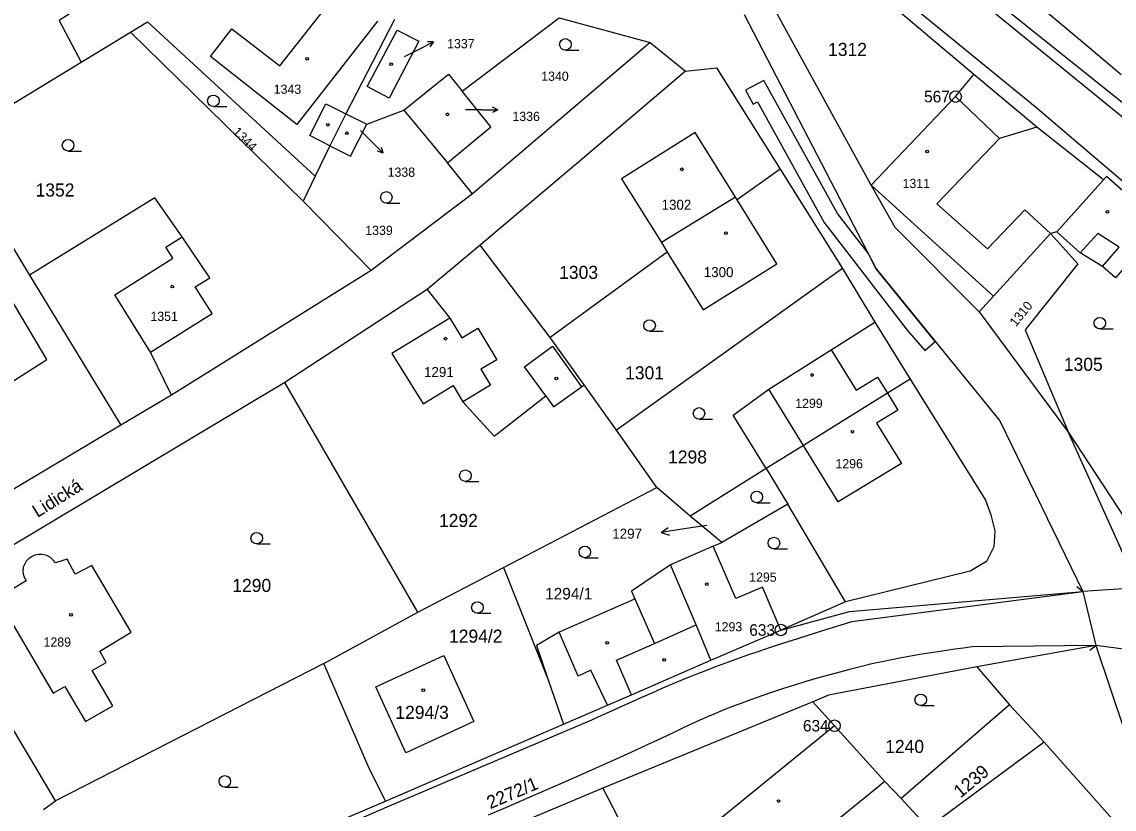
# Model space of a CAD drawing. Extents: x -504988 to -494607, y -1123820 to -1114018.
# Drawn here: x -498003.8 to -497861.7, y -1119261.5 to -1119159 of the extents above; entities that cross this region are included whole.
import ezdxf

# ---------------------------------------------------------------- set-up
doc = ezdxf.new("R2010")
doc.units = 0
for name, color, linetype in [('Hranice parcel', 7, 'Continuous'), ('Parcelní čísla', 7, 'Continuous'), ('Pop  PČ popisy', 7, 'Continuous'), ('Vnitřní kresba', 7, 'Continuous'), ('Věcná břemena k části', 7, 'Continuous'), ('Značky bodu BP', 7, 'Continuous'), ('Značky budov', 7, 'Continuous'), ('Značky kultur', 7, 'Continuous')]:
    doc.layers.add(name, color=color, linetype=linetype)

msp = doc.modelspace()

# ---------------------------------------------------------------- linework, layer by layer
at = {"layer": 'Hranice parcel'}
for p, q in [((-497884.11, -1119150.7), (-497809.18, -1119210.79)), ((-497893.36, -1119180.26), (-497907.08, -1119155.23)), ((-497955.35, -1119158.69), (-497961.68, -1119170.97)), ((-497933.93, -1119158.49), (-497922.1, -1119161.69)), ((-497996.1, -1119164.22), (-497989.72, -1119160.34)), ((-497989.72, -1119160.34), (-497967.25, -1119182.32)), ((-497922.1, -1119161.69), (-497945.22, -1119181.37)), ((-497922.1, -1119161.69), (-497917.5, -1119165.41)), ((-498013.33, -1119174.7), (-497996.1, -1119164.22)), ((-497961.68, -1119170.97), (-497963.78, -1119175.12)), ((-497961.68, -1119170.97), (-497958.98, -1119172.33)), ((-497863.15, -1119179.56), (-497871.82, -1119172.7)), ((-498013.33, -1119174.7), (-498002.82, -1119191.98)), ((-497963.78, -1119175.12), (-497965.69, -1119179.08)), ((-497945.22, -1119181.37), (-497948.45, -1119177.35)), ((-497905.2, -1119178.17), (-497910.8, -1119182.16)), ((-497905.2, -1119178.17), (-497897.1, -1119191.11)), ((-497965.69, -1119179.08), (-497967.25, -1119182.32)), ((-497863.15, -1119179.56), (-497869.2, -1119186.31)), ((-497967.25, -1119182.32), (-497958.41, -1119191.35)), ((-497945.22, -1119181.37), (-497958.41, -1119191.35)), ((-497911.02, -1119181.8), (-497920.65, -1119187.72)), ((-497910.8, -1119182.16), (-497911.02, -1119181.8)), ((-497869.2, -1119186.31), (-497870.01, -1119186.53)), ((-497944.2, -1119188.05), (-497951.12, -1119193.82)), ((-497935.1, -1119200.08), (-497944.2, -1119188.05)), ((-497920.65, -1119187.72), (-497919.88, -1119188.97)), ((-497919.88, -1119188.97), (-497935.1, -1119200.08)), ((-498002.82, -1119191.98), (-497990.95, -1119211.51)), ((-497958.41, -1119191.35), (-497984.35, -1119207.58)), ((-497897.1, -1119191.11), (-497926.47, -1119212.15)), ((-497897.1, -1119191.11), (-497892.86, -1119198.09)), ((-497951.12, -1119193.82), (-497969.63, -1119205.93)), ((-497892.86, -1119198.09), (-497888.28, -1119205.49)), ((-497879.31, -1119196.75), (-497867.68, -1119212.43)), ((-497873.33, -1119199.1), (-497867.68, -1119212.43)), ((-497930.7, -1119206.24), (-497935.1, -1119200.08)), ((-497969.63, -1119205.93), (-498015.49, -1119233.41)), ((-497952.33, -1119235.82), (-497969.63, -1119205.93)), ((-497926.47, -1119212.15), (-497930.7, -1119206.24)), ((-497984.35, -1119207.58), (-497990.95, -1119211.51)), ((-497990.95, -1119211.51), (-498017.38, -1119227.24)), ((-497921.23, -1119219.61), (-497926.47, -1119212.15)), ((-497907.02, -1119217.15), (-497916.88, -1119223.33)), ((-497907.02, -1119217.15), (-497904.18, -1119221.77)), ((-497941.19, -1119230.01), (-497921.23, -1119219.61)), ((-497916.88, -1119223.33), (-497921.23, -1119219.61)), ((-497904.18, -1119221.77), (-497912.78, -1119226.75)), ((-497896.71, -1119234.47), (-497904.18, -1119221.77)), ((-497912.78, -1119226.75), (-497916.88, -1119223.33)), ((-497913.91, -1119227.24), (-497912.78, -1119226.75)), ((-497952.33, -1119235.82), (-497941.19, -1119230.01)), ((-497941.19, -1119230.01), (-497935.38, -1119244.62)), ((-497865.83, -1119233.14), (-497864.11, -1119240.17)), ((-497896.71, -1119234.47), (-497905.11, -1119238.15)), ((-497964.55, -1119242.49), (-497952.33, -1119235.82)), ((-497864.11, -1119240.17), (-497879.61, -1119242.95)), ((-497964.55, -1119242.49), (-497999.46, -1119260.4)), ((-497879.61, -1119242.95), (-497875.38, -1119247.91)), ((-497935.38, -1119244.62), (-497933.39, -1119250.42)), ((-497900.95, -1119247.48), (-497928.28, -1119258.74)), ((-497900.95, -1119247.48), (-497898.13, -1119250.61)), ((-497875.38, -1119247.91), (-497889.47, -1119260.09)), ((-497875.38, -1119247.91), (-497870.85, -1119252.77)), ((-497956.55, -1119260.42), (-497933.39, -1119250.42)), ((-497870.85, -1119252.77), (-497885.93, -1119263.91)), ((-497870.85, -1119252.77), (-497859.36, -1119265.67)), ((-497928.28, -1119258.74), (-497992.05, -1119285.46)), ((-498001.02, -1119261.5), (-497999.46, -1119260.4)), ((-497994.96, -1119276.75), (-497956.55, -1119260.42)), ((-497885.93, -1119263.91), (-497889.47, -1119260.09))]:
    msp.add_line(p, q, dxfattribs=at)
for points in [[(-497971.78, -1119148.38), (-497974.95, -1119151.88), (-497977.52, -1119149.84), (-497976.48, -1119148.47), (-497982.2, -1119143.81), (-497988.87, -1119152.35), (-497998.96, -1119158.81), (-497996.1, -1119164.22)], [(-497881.53, -1119148.44), (-497865.6, -1119161.82), (-497860.83, -1119165.86)], [(-497871.82, -1119172.7), (-497879.99, -1119165.84), (-497893.49, -1119154.44), (-497899.04, -1119150.4)], [(-497812.29, -1119211.08), (-497844.48, -1119184.57), (-497884.63, -1119151.84)], [(-497957.58, -1119158.92), (-497968.08, -1119172.34), (-497979.3, -1119163.51), (-497976.5, -1119159.89), (-497970.28, -1119164.73), (-497962.63, -1119154.98)], [(-497909.86, -1119158.02), (-497892.71, -1119191.12), (-497876.63, -1119210.93), (-497865.83, -1119233.14)], [(-497989.72, -1119160.34), (-497987.5, -1119159), (-497965.69, -1119179.08)], [(-497948.45, -1119177.35), (-497942.81, -1119172.64), (-497946.55, -1119168.01), (-497933.93, -1119158.49)], [(-497955.02, -1119160.07), (-497952.21, -1119161.51), (-497956.06, -1119168.91), (-497958.91, -1119167.42), (-497955.02, -1119160.07)], [(-497917.5, -1119165.41), (-497930.87, -1119176.77), (-497944.2, -1119188.05)], [(-497917.5, -1119165.41), (-497913.46, -1119164.99), (-497905.2, -1119178.17)], [(-497871.82, -1119172.7), (-497876.64, -1119174.16), (-497882.37, -1119168.72), (-497893.36, -1119180.26)], [(-497958.98, -1119172.33), (-497954.13, -1119170.5), (-497948.45, -1119177.35)], [(-497963.78, -1119175.12), (-497961.08, -1119176.48), (-497958.98, -1119172.33)], [(-497911.02, -1119181.8), (-497916.23, -1119173.41), (-497925.81, -1119179.41), (-497920.65, -1119187.72)], [(-497847.53, -1119192.5), (-497862.75, -1119179.11), (-497863.15, -1119179.56)], [(-497879.31, -1119196.75), (-497890.25, -1119185.78), (-497893.36, -1119180.26)], [(-497984.35, -1119207.58), (-497987.08, -1119201.99), (-497979.08, -1119196.96), (-497981.27, -1119193.47), (-497979.4, -1119192.3), (-497982.96, -1119186.98), (-497986.53, -1119181.89), (-498002.82, -1119191.98)], [(-497919.88, -1119188.97), (-497915.22, -1119196.48), (-497905.62, -1119190.51), (-497910.8, -1119182.16)], [(-497870.01, -1119186.53), (-497877.43, -1119194.69), (-497879.31, -1119196.75)], [(-497870.01, -1119186.53), (-497866.49, -1119190.51), (-497873.33, -1119199.1)], [(-497851.78, -1119197.13), (-497859.8, -1119190.28), (-497861.59, -1119192.31), (-497863.28, -1119190.83), (-497866.16, -1119189.05), (-497869.2, -1119186.31)], [(-498020.66, -1119203.5), (-498015.27, -1119212), (-498004.9, -1119205.7), (-498000.57, -1119202.94), (-498006.55, -1119192.83), (-498023.2, -1119199.42), (-498020.66, -1119203.5)], [(-497951.12, -1119193.82), (-497948.16, -1119197.58), (-497955.72, -1119202.17), (-497951.64, -1119208.72), (-497947.72, -1119206.33), (-497946.46, -1119208.44), (-497942.39, -1119212.93), (-497935.69, -1119207.69), (-497934.68, -1119209.09), (-497931.03, -1119206.48), (-497930.7, -1119206.24)], [(-497907.02, -1119217.15), (-497911.3, -1119210.19), (-497906.68, -1119206.79), (-497898.57, -1119201.68), (-497892.86, -1119198.09)], [(-497888.28, -1119205.49), (-497891.23, -1119207.33), (-497902.17, -1119214.13), (-497907.02, -1119217.15)], [(-497888.28, -1119205.49), (-497882.01, -1119215.61), (-497878.5, -1119221.23), (-497877.79, -1119223.16), (-497877.28, -1119225.26), (-497877.38, -1119227.34), (-497878.34, -1119229.22), (-497880.47, -1119230.49), (-497896.71, -1119234.47)], [(-497867.68, -1119212.43), (-497855.84, -1119230.5), (-497852.28, -1119230.65), (-497838.85, -1119230.94)], [(-497858.62, -1119232.66), (-497859.49, -1119230.63), (-497867.68, -1119212.43)], [(-497913.91, -1119227.24), (-497919.45, -1119229.65), (-497924.51, -1119233.1), (-497924.08, -1119234.09), (-497924.24, -1119234.17), (-497933.92, -1119238.44), (-497936.91, -1119240.18), (-497935.38, -1119244.62)], [(-497905.11, -1119238.15), (-497907.47, -1119232.56), (-497910.98, -1119234.05), (-497913.91, -1119227.24)], [(-498003.28, -1119231.73), (-498007.05, -1119234), (-497999.76, -1119246.39), (-497998.25, -1119245.51), (-497995.56, -1119250.06), (-497992, -1119248.03), (-497994.69, -1119243.42), (-497992.88, -1119242.37), (-497993.71, -1119240.91), (-497989.62, -1119238.45), (-497994.74, -1119229.75), (-497996.92, -1119230.9), (-497997.94, -1119228.95), (-497999.45, -1119229.42)], [(-497999.45, -1119229.42), (-497999.74, -1119229.04), (-498000.1, -1119228.72), (-498000.52, -1119228.49), (-498000.73, -1119228.41), (-498001.2, -1119228.31), (-498001.68, -1119228.32), (-498002.15, -1119228.42), (-498002.59, -1119228.62), (-498002.97, -1119228.88), (-498003.28, -1119229.21), (-498003.51, -1119229.61), (-498003.65, -1119229.99), (-498003.7, -1119230.45), (-498003.66, -1119230.9), (-498003.51, -1119231.34), (-498003.28, -1119231.73)], [(-497999.46, -1119260.4), (-498001.57, -1119256.8), (-498015.49, -1119233.41)], [(-497905.11, -1119238.15), (-497896.17, -1119235.76), (-497865.83, -1119233.14)], [(-497933.39, -1119250.42), (-497927.64, -1119247.95), (-497924.53, -1119246.58), (-497914.19, -1119242.08), (-497905.11, -1119238.15)], [(-497864.11, -1119240.17), (-497860.41, -1119251.27), (-497855.42, -1119260.18), (-497846.83, -1119269.46), (-497832.13, -1119284.19), (-497821.03, -1119311.77), (-497813.65, -1119322.79), (-497808.26, -1119330.12), (-497799.03, -1119338.6), (-497785.08, -1119347.29)], [(-497945.02, -1119250.06), (-497953.87, -1119254.12), (-497957.8, -1119245.53), (-497948.93, -1119241.47), (-497945.02, -1119250.06)], [(-497956.55, -1119260.42), (-497958.75, -1119255.95), (-497964.55, -1119242.49)], [(-497879.61, -1119242.95), (-497898.9, -1119246.64), (-497900.95, -1119247.48)], [(-497898.13, -1119250.61), (-497922.78, -1119270.69), (-497920.76, -1119273.18), (-497930.26, -1119280.99), (-497925.92, -1119284.68), (-497919.31, -1119293.08)], [(-497889.47, -1119260.09), (-497891.59, -1119257.86), (-497898.13, -1119250.61)], [(-497928.28, -1119258.74), (-497924.98, -1119265.12), (-497967.62, -1119295.23)]]:
    msp.add_lwpolyline(points, dxfattribs=at)
at = {"layer": 'Pop  PČ popisy'}
for p, q in [((-497954.05, -1119163.52), (-497952.17, -1119162.56)), ((-497952.17, -1119162.56), (-497950.3, -1119161.61)), ((-497950.3, -1119161.61), (-497951.08, -1119161.61)), ((-497950.3, -1119161.61), (-497950.76, -1119162.24)), ((-497944.02, -1119170.45), (-497946.12, -1119170.45)), ((-497944.02, -1119170.45), (-497941.92, -1119170.45)), ((-497941.92, -1119170.45), (-497942.62, -1119170.1)), ((-497941.92, -1119170.45), (-497942.62, -1119170.8)), ((-497959.8, -1119173.12), (-497958.31, -1119174.6)), ((-497958.31, -1119174.6), (-497956.83, -1119176.08)), ((-497956.83, -1119176.08), (-497957.07, -1119175.34)), ((-497956.83, -1119176.08), (-497957.57, -1119175.84)), ((-497920.66, -1119225.46), (-497919.75, -1119224.81)), ((-497917.7, -1119224.99), (-497920.66, -1119225.46)), ((-497914.74, -1119224.53), (-497917.7, -1119224.99)), ((-497920.66, -1119225.46), (-497919.6, -1119225.8))]:
    msp.add_line(p, q, dxfattribs=at)
at = {"layer": 'Vnitřní kresba'}
for p, q in [((-497872.02, -1119170.07), (-497897.25, -1119149.44)), ((-497954.13, -1119170.5), (-497948.32, -1119165.81)), ((-497948.32, -1119165.81), (-497946.55, -1119168.01)), ((-497882.37, -1119168.72), (-497879.99, -1119165.84)), ((-497966.39, -1119173.8), (-497964.29, -1119169.65)), ((-497964.29, -1119169.65), (-497961.68, -1119170.97)), ((-497845.01, -1119193.11), (-497872.02, -1119170.07)), ((-497963.78, -1119175.12), (-497966.39, -1119173.8)), ((-497876.64, -1119174.16), (-497884.82, -1119182.67)), ((-497877.43, -1119194.69), (-497893.36, -1119180.26)), ((-497884.82, -1119182.67), (-497878.22, -1119188.52)), ((-497878.22, -1119188.52), (-497873.38, -1119183.45)), ((-497873.38, -1119183.45), (-497870.01, -1119186.53)), ((-497863.89, -1119186.54), (-497866.16, -1119189.05)), ((-497861.11, -1119188.34), (-497863.89, -1119186.54)), ((-497985.09, -1119188.33), (-497982.96, -1119186.98)), ((-497984.2, -1119189.74), (-497985.09, -1119188.33)), ((-497863.28, -1119190.83), (-497861.11, -1119188.34)), ((-497991.74, -1119194.52), (-497984.2, -1119189.74)), ((-497987.08, -1119201.99), (-497991.74, -1119194.52)), ((-497948.16, -1119197.58), (-497946.6, -1119200.14)), ((-497946.6, -1119200.14), (-497944.51, -1119198.85)), ((-497944.51, -1119198.85), (-497942.06, -1119202.97)), ((-497938.45, -1119203.9), (-497934.82, -1119201.19)), ((-497934.82, -1119201.19), (-497931.03, -1119206.48)), ((-497898.57, -1119201.68), (-497895.32, -1119206.95)), ((-497942.06, -1119202.97), (-497944.13, -1119204.22)), ((-497944.13, -1119204.22), (-497942.87, -1119206.29)), ((-497935.69, -1119207.69), (-497938.45, -1119203.9)), ((-497942.87, -1119206.29), (-497946.46, -1119208.44)), ((-497895.32, -1119206.95), (-497892.51, -1119205.22)), ((-497892.51, -1119205.22), (-497891.23, -1119207.33)), ((-497902.17, -1119214.13), (-497906.68, -1119206.79)), ((-497891.23, -1119207.33), (-497889.9, -1119209.52)), ((-497889.9, -1119209.52), (-497892.68, -1119211.23)), ((-497892.68, -1119211.23), (-497889.43, -1119216.49)), ((-497897.66, -1119221.48), (-497902.17, -1119214.13)), ((-497889.43, -1119216.49), (-497897.66, -1119221.48)), ((-497916.14, -1119237.49), (-497919.45, -1119229.65)), ((-497895.89, -1119237.05), (-497865.83, -1119233.14)), ((-497866.59, -1119232.48), (-497865.83, -1119233.14)), ((-497858.62, -1119232.66), (-497865.83, -1119233.14)), ((-497924.08, -1119234.09), (-497921.54, -1119239.9)), ((-497921.54, -1119239.9), (-497916.14, -1119237.49)), ((-497914.19, -1119242.08), (-497916.14, -1119237.49)), ((-497931.46, -1119244.16), (-497933.92, -1119238.44)), ((-497926.48, -1119242.09), (-497921.54, -1119239.9)), ((-497864.11, -1119240.17), (-497880.23, -1119240.36)), ((-497864.91, -1119240.77), (-497864.11, -1119240.17)), ((-497858.18, -1119240.96), (-497864.11, -1119240.17)), ((-497924.53, -1119246.58), (-497926.48, -1119242.09)), ((-497929.82, -1119243.38), (-497931.46, -1119244.16)), ((-497927.64, -1119247.95), (-497929.82, -1119243.38)), ((-497956.3, -1119261.18), (-497929.7, -1119249.84)), ((-497891.59, -1119257.86), (-497904.19, -1119268.09)), ((-497994.57, -1119277.67), (-497956.3, -1119261.18))]:
    msp.add_line(p, q, dxfattribs=at)
for points in [[(-497929.7, -1119249.84), (-497928.41, -1119249.25), (-497927.1, -1119248.65), (-497925.8, -1119248.06), (-497924.5, -1119247.48), (-497923.18, -1119246.89), (-497921.86, -1119246.31), (-497920.54, -1119245.74), (-497919.19, -1119245.16), (-497917.84, -1119244.6), (-497916.48, -1119244.05), (-497915.08, -1119243.5), (-497913.69, -1119242.96), (-497912.28, -1119242.43), (-497910.83, -1119241.91), (-497909.39, -1119241.4), (-497907.93, -1119240.9), (-497906.44, -1119240.4), (-497904.96, -1119239.91), (-497903.47, -1119239.43), (-497901.95, -1119238.95), (-497900.45, -1119238.47), (-497898.93, -1119238), (-497897.4, -1119237.52), (-497895.89, -1119237.05)], [(-497880.23, -1119240.36), (-497881.33, -1119240.51), (-497882.45, -1119240.66), (-497883.57, -1119240.82), (-497884.69, -1119240.98), (-497885.85, -1119241.16), (-497887.01, -1119241.35), (-497888.19, -1119241.55), (-497889.41, -1119241.77), (-497890.65, -1119242.02), (-497891.92, -1119242.28), (-497893.25, -1119242.57), (-497894.6, -1119242.89), (-497895.99, -1119243.24), (-497897.44, -1119243.62), (-497898.9, -1119244.02), (-497900.36, -1119244.43), (-497901.85, -1119244.87), (-497903.32, -1119245.32), (-497904.76, -1119245.78), (-497906.2, -1119246.25), (-497907.58, -1119246.72), (-497908.91, -1119247.19), (-497910.2, -1119247.66), (-497911.4, -1119248.11), (-497912.53, -1119248.56), (-497913.61, -1119249), (-497914.64, -1119249.45), (-497915.65, -1119249.9), (-497916.67, -1119250.36), (-497917.71, -1119250.85), (-497918.78, -1119251.36), (-497919.94, -1119251.91), (-497921.16, -1119252.49), (-497922.49, -1119253.11), (-497923.96, -1119253.8), (-497925.56, -1119254.53), (-497927.32, -1119255.32), (-497929.25, -1119256.19), (-497931.3, -1119257.09), (-497933.47, -1119258.04), (-497935.78, -1119259.05), (-497938.16, -1119260.08), (-497940.62, -1119261.15), (-497943.19, -1119262.25)]]:
    msp.add_lwpolyline(points, dxfattribs=at)
at = {"layer": 'Věcná břemena k části'}
msp.add_lwpolyline([(-497899.48, -1119185.09), (-497888.69, -1119199.12), (-497886.37, -1119201.77), (-497885.02, -1119200.59), (-497892.71, -1119191.12), (-497893.75, -1119189.11), (-497897.72, -1119183.94), (-497907.31, -1119166.62), (-497909.68, -1119167.87), (-497908.69, -1119169.7), (-497908.15, -1119169.42)], close=True, dxfattribs=at)
at = {"layer": 'Značky bodu BP'}
for centre, radius in [((-497882.37, -1119168.72), 0.75), ((-497882.37, -1119168.72), 0.03), ((-497905.11, -1119238.15), 0.75), ((-497905.11, -1119238.15), 0.03), ((-497898.13, -1119250.61), 0.75), ((-497898.13, -1119250.61), 0.03)]:
    msp.add_circle(centre, radius, dxfattribs=at)
at = {"layer": 'Značky budov'}
for centre in [(-497966.73, -1119163.81), (-497955.79, -1119164.51), (-497948.46, -1119171.03), (-497964.04, -1119172.38), (-497961.57, -1119173.5), (-497886.07, -1119175.88), (-497917.99, -1119178.19), (-497862.63, -1119183.73), (-497912.25, -1119186.49), (-497984.26, -1119193.46), (-497948.74, -1119200.23), (-497901.03, -1119204.96), (-497934.31, -1119205.42), (-497895.8, -1119212.34), (-497914.75, -1119232.19), (-497997.44, -1119236.19), (-497927.71, -1119239.81), (-497920.29, -1119242.03), (-497951.61, -1119245.97), (-497905.39, -1119260.41)]:
    msp.add_circle(centre, 0.175, dxfattribs=at)
at = {"layer": 'Značky kultur'}
for p, q in [((-497933.13, -1119162.68), (-497931.38, -1119162.68)), ((-497978.92, -1119170.02), (-497977.17, -1119170.02)), ((-497997.82, -1119175.81), (-497996.07, -1119175.81)), ((-497956.42, -1119182.59), (-497954.67, -1119182.59)), ((-497922.18, -1119199.27), (-497920.43, -1119199.27)), ((-497863.61, -1119198.96), (-497861.86, -1119198.96)), ((-497915.75, -1119210.71), (-497914, -1119210.71)), ((-497946.14, -1119218.81), (-497944.39, -1119218.81)), ((-497908.24, -1119221.58), (-497906.49, -1119221.58)), ((-497973.28, -1119226.95), (-497971.53, -1119226.95)), ((-497906, -1119227.58), (-497904.25, -1119227.58)), ((-497930.61, -1119228.74), (-497928.86, -1119228.74)), ((-497944.58, -1119235.98), (-497942.83, -1119235.98)), ((-497886.91, -1119247.98), (-497885.16, -1119247.98)), ((-497977.43, -1119258.6), (-497975.68, -1119258.6))]:
    msp.add_line(p, q, dxfattribs=at)
for centre in [(-497933.13, -1119161.93), (-497978.92, -1119169.27), (-497997.82, -1119175.06), (-497956.42, -1119181.84), (-497922.18, -1119198.52), (-497863.61, -1119198.21), (-497915.75, -1119209.96), (-497946.14, -1119218.06), (-497908.24, -1119220.83), (-497973.28, -1119226.2), (-497906, -1119226.83), (-497930.61, -1119227.99), (-497944.58, -1119235.23), (-497886.91, -1119247.23), (-497977.43, -1119257.85)]:
    msp.add_circle(centre, 0.75, dxfattribs=at)

# ---------------------------------------------------------------- texts
at = {"layer": 'Parcelní čísla'}
for s, height, p in [('1337', 1.2, (-497948.51, -1119162.43)), ('1312', 1.7, (-497898.96, -1119163.43)), ('1340', 1.2, (-497936.27, -1119166.67)), ('1343', 1.2, (-497971.07, -1119168.36)), ('1336', 1.2, (-497940.02, -1119171.9)), ('1338', 1.2, (-497956.25, -1119179.16)), ('1311', 1.2, (-497889.27, -1119180.63)), ('1352', 1.7, (-498002.05, -1119181.73)), ('1302', 1.3, (-497920.62, -1119183.45)), ('1339', 1.2, (-497959.16, -1119186.73)), ('1303', 1.7, (-497933.94, -1119192.45)), ('1300', 1.3, (-497915.13, -1119192.22)), ('1351', 1.2, (-497987.11, -1119197.92)), ('1305', 1.7, (-497868.29, -1119204.42)), ('1291', 1.3, (-497951.52, -1119205.22)), ('1301', 1.7, (-497925.36, -1119205.52)), ('1299', 1.2, (-497903.23, -1119209.25)), ('1298', 1.7, (-497919.77, -1119216.47)), ('1296', 1.2, (-497898, -1119217.1)), ('1292', 1.7, (-497949.57, -1119224.74)), ('1297', 1.3, (-497927.03, -1119226.26)), ('1295', 1.2, (-497909.22, -1119231.87)), ('1290', 1.7, (-497976.46, -1119233.2)), ('1294/1', 1.5, (-497935.77, -1119234.17)), ('1293', 1.2, (-497913.7, -1119238.33)), ('1289', 1.2, (-498001.01, -1119240.32)), ('1294/2', 1.7, (-497948.27, -1119239.8)), ('1294/3', 1.7, (-497955.25, -1119249.72)), ('1240', 1.7, (-497891.53, -1119254.16))]:
    msp.add_text(s, height=height, dxfattribs=at).set_placement(p)
for s, height, rotation, p in [('1344', 1.2, 315, (-497976.49, -1119173.4)), ('1310', 1.2, 51, (-497874.52, -1119198.75)), ('1239', 1.7, 40, (-497881.74, -1119260.1)), ('2272/1', 1.7, 23, (-497942.91, -1119261.48))]:
    msp.add_text(s, height=height, rotation=rotation, dxfattribs=at).set_placement(p)
at = {"layer": 'Pop  PČ popisy'}
msp.add_text('Lidická', height=1.7, rotation=32, dxfattribs=at).set_placement((-498001.8, -1119223.58))
at = {"layer": 'Značky bodu BP'}
for s, p in [('567', (-497886.47, -1119169.47)), ('633', (-497909.21, -1119238.9)), ('634', (-497902.23, -1119251.36))]:
    msp.add_text(s, height=1.5, dxfattribs=at).set_placement(p)

doc.saveas('drawing.dxf')
